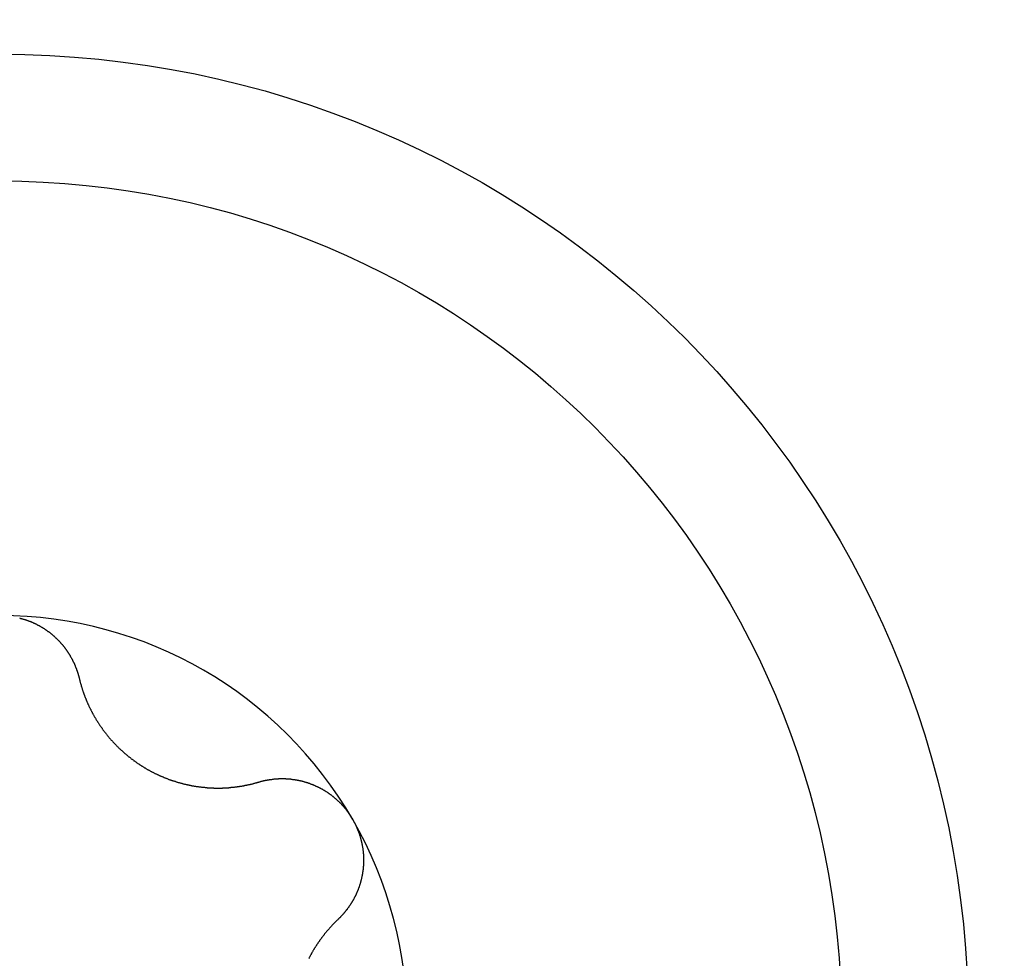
# Model space of a CAD drawing. Extents: x 1107 to 4046, y 937 to 3355.
# Tile 717 of 861: x 2277.59 to 2283.03, y 3190.38 to 3195.56. Entities that reach past the tile are written whole.
import ezdxf

# ---------------------------------------------------------------- set-up
doc = ezdxf.new("R2010")
doc.units = 0
doc.layers.add('KF_VIDA_L___C_BOTTOM', color=7, linetype='CONTINUOUS')

# ---------------------------------------------------------------- blocks, each defined once
blk = doc.blocks.new('KF_VIDA_L___C_BOTTOM')
at = {"layer": 'KF_VIDA_L___C_BOTTOM'}
for points in [[(90.6087, 317.237, 0), (90.6111, 317.236, 0), (90.6135, 317.235, 0), (90.6158, 317.235, 0), (90.6182, 317.234, 0), (90.6206, 317.233, 0), (90.623, 317.233, 0), (90.6253, 317.232, 0), (90.6277, 317.231, 0), (90.6301, 317.231, 0), (90.6324, 317.23, 0), (90.6348, 317.229, 0), (90.6371, 317.228, 0), (90.6395, 317.228, 0), (90.6418, 317.227, 0), (90.6442, 317.226, 0), (90.6465, 317.225, 0), (90.6488, 317.225, 0), (90.6512, 317.224, 0), (90.6535, 317.223, 0), (90.6558, 317.222, 0), (90.6581, 317.221, 0), (90.6604, 317.22, 0), (90.6627, 317.219, 0), (90.665, 317.219, 0), (90.6673, 317.218, 0), (90.6696, 317.217, 0), (90.6719, 317.216, 0), (90.6742, 317.215, 0), (90.6764, 317.214, 0), (90.6787, 317.213, 0), (90.6809, 317.212, 0), (90.6832, 317.211, 0), (90.6854, 317.21, 0), (90.6877, 317.209, 0), (90.6899, 317.208, 0), (90.6921, 317.207, 0), (90.6944, 317.206, 0), (90.6966, 317.205, 0), (90.6988, 317.204, 0), (90.701, 317.203, 0), (90.7032, 317.202, 0), (90.7053, 317.2, 0), (90.7075, 317.199, 0), (90.7097, 317.198, 0), (90.7118, 317.197, 0), (90.714, 317.196, 0), (90.7161, 317.195, 0), (90.7183, 317.193, 0), (90.7204, 317.192, 0), (90.7225, 317.191, 0), (90.7247, 317.19, 0), (90.7268, 317.189, 0), (90.7289, 317.187, 0), (90.731, 317.186, 0), (90.733, 317.185, 0), (90.7351, 317.184, 0), (90.7372, 317.182, 0), (90.7392, 317.181, 0), (90.7413, 317.18, 0), (90.7433, 317.178, 0), (90.7454, 317.177, 0), (90.7474, 317.176, 0), (90.7494, 317.174, 0), (90.7514, 317.173, 0), (90.7534, 317.172, 0), (90.7554, 317.17, 0), (90.7574, 317.169, 0), (90.7594, 317.168, 0), (90.7613, 317.166, 0), (90.7633, 317.165, 0), (90.7652, 317.163, 0), (90.7672, 317.162, 0), (90.7691, 317.16, 0), (90.771, 317.159, 0), (90.773, 317.158, 0), (90.7749, 317.156, 0), (90.7767, 317.155, 0), (90.7786, 317.153, 0), (90.7805, 317.152, 0), (90.7824, 317.15, 0), (90.7842, 317.149, 0), (90.7861, 317.147, 0), (90.7879, 317.146, 0), (90.7897, 317.144, 0), (90.7916, 317.143, 0), (90.7934, 317.141, 0), (90.7952, 317.139, 0), (90.797, 317.138, 0), (90.7987, 317.136, 0), (90.8005, 317.135, 0), (90.8023, 317.133, 0), (90.804, 317.132, 0), (90.8057, 317.13, 0), (90.8075, 317.128, 0), (90.8092, 317.127, 0), (90.8109, 317.125, 0), (90.8126, 317.124, 0), (90.8143, 317.122, 0), (90.8159, 317.12, 0), (90.8176, 317.119, 0), (90.8193, 317.117, 0), (90.8209, 317.115, 0), (90.8225, 317.114, 0), (90.8242, 317.112, 0), (90.8258, 317.11, 0), (90.8274, 317.109, 0), (90.829, 317.107, 0), (90.8305, 317.105, 0), (90.8321, 317.104, 0), (90.8336, 317.102, 0), (90.8352, 317.1, 0), (90.8367, 317.098, 0), (90.8382, 317.097, 0), (90.8397, 317.095, 0), (90.8412, 317.093, 0), (90.8427, 317.092, 0), (90.8442, 317.09, 0), (90.8457, 317.088, 0), (90.8471, 317.086, 0), (90.8486, 317.085, 0), (90.85, 317.083, 0), (90.8514, 317.081, 0), (90.8528, 317.079, 0), (90.8542, 317.078, 0), (90.8556, 317.076, 0), (90.8569, 317.074, 0), (90.8583, 317.072, 0), (90.8596, 317.07, 0), (90.861, 317.069, 0), (90.8623, 317.067, 0), (90.8636, 317.065, 0), (90.865, 317.063, 0), (90.8663, 317.061, 0), (90.8676, 317.06, 0), (90.8689, 317.058, 0), (90.8701, 317.056, 0), (90.8714, 317.054, 0), (90.8727, 317.052, 0), (90.8739, 317.05, 0), (90.8752, 317.048, 0), (90.8764, 317.047, 0), (90.8776, 317.045, 0), (90.8789, 317.043, 0), (90.8801, 317.041, 0), (90.8813, 317.039, 0), (90.8825, 317.037, 0), (90.8836, 317.035, 0), (90.8848, 317.033, 0), (90.886, 317.031, 0), (90.8871, 317.029, 0), (90.8883, 317.027, 0), (90.8894, 317.025, 0), (90.8905, 317.023, 0), (90.8916, 317.021, 0), (90.8927, 317.019, 0), (90.8938, 317.018, 0), (90.8949, 317.016, 0), (90.896, 317.014, 0), (90.8971, 317.012, 0), (90.8981, 317.01, 0), (90.8992, 317.008, 0), (90.9002, 317.006, 0), (90.9013, 317.003, 0), (90.9023, 317.001, 0), (90.9033, 316.999, 0), (90.9043, 316.997, 0), (90.9053, 316.995, 0), (90.9062, 316.993, 0), (90.9072, 316.991, 0), (90.9082, 316.989, 0), (90.9091, 316.987, 0), (90.9101, 316.985, 0), (90.911, 316.983, 0), (90.9119, 316.981, 0), (90.9128, 316.979, 0), (90.9137, 316.977, 0), (90.9146, 316.975, 0), (90.9155, 316.973, 0), (90.9163, 316.971, 0), (90.9172, 316.968, 0), (90.9181, 316.966, 0), (90.9189, 316.964, 0), (90.9197, 316.962, 0), (90.9205, 316.96, 0), (90.9213, 316.958, 0), (90.9221, 316.956, 0), (90.9229, 316.954, 0), (90.9237, 316.951, 0), (90.9244, 316.949, 0), (90.9252, 316.947, 0), (90.9259, 316.945, 0), (90.9267, 316.943, 0), (90.9274, 316.941, 0), (90.9281, 316.939, 0), (90.9288, 316.936, 0), (90.9295, 316.934, 0), (90.9301, 316.932, 0), (90.9308, 316.93, 0), (90.9314, 316.928, 0), (90.9321, 316.926, 0), (90.9327, 316.923, 0), (90.9333, 316.921, 0), (90.9339, 316.919, 0), (90.9345, 316.917, 0), (90.9351, 316.915, 0), (90.9357, 316.913, 0), (90.9362, 316.91, 0), (90.9368, 316.908, 0), (90.9373, 316.906, 0), (90.9379, 316.904, 0)], [(90.9379, 316.904, 0), (90.9385, 316.901, 0), (90.9391, 316.898, 0), (90.9398, 316.896, 0), (90.9405, 316.893, 0), (90.9411, 316.89, 0), (90.9418, 316.888, 0), (90.9425, 316.885, 0), (90.9432, 316.883, 0), (90.9439, 316.88, 0), (90.9447, 316.877, 0), (90.9454, 316.875, 0), (90.9461, 316.872, 0), (90.9469, 316.869, 0), (90.9477, 316.867, 0), (90.9484, 316.864, 0), (90.9492, 316.861, 0), (90.95, 316.859, 0), (90.9508, 316.856, 0), (90.9516, 316.854, 0), (90.9524, 316.851, 0), (90.9532, 316.848, 0), (90.9541, 316.846, 0), (90.9549, 316.843, 0), (90.9557, 316.84, 0), (90.9566, 316.838, 0), (90.9575, 316.835, 0), (90.9583, 316.833, 0), (90.9592, 316.83, 0), (90.9601, 316.828, 0), (90.961, 316.825, 0), (90.9619, 316.822, 0), (90.9628, 316.82, 0), (90.9638, 316.817, 0), (90.9647, 316.815, 0), (90.9656, 316.812, 0), (90.9666, 316.81, 0), (90.9675, 316.807, 0), (90.9685, 316.804, 0), (90.9695, 316.802, 0), (90.9705, 316.799, 0), (90.9714, 316.797, 0), (90.9724, 316.794, 0), (90.9735, 316.792, 0), (90.9745, 316.789, 0), (90.9755, 316.787, 0), (90.9765, 316.784, 0), (90.9776, 316.782, 0), (90.9786, 316.779, 0), (90.9797, 316.777, 0), (90.9807, 316.774, 0), (90.9818, 316.772, 0), (90.9829, 316.769, 0), (90.9839, 316.767, 0), (90.985, 316.764, 0), (90.9861, 316.762, 0), (90.9872, 316.76, 0), (90.9884, 316.757, 0), (90.9895, 316.755, 0), (90.9906, 316.752, 0), (90.9917, 316.75, 0), (90.9929, 316.747, 0), (90.994, 316.745, 0), (90.9952, 316.743, 0), (90.9964, 316.74, 0), (90.9975, 316.738, 0), (90.9987, 316.735, 0), (90.9999, 316.733, 0), (91.0011, 316.731, 0), (91.0023, 316.728, 0), (91.0035, 316.726, 0), (91.0048, 316.723, 0), (91.006, 316.721, 0), (91.0073, 316.719, 0), (91.0086, 316.716, 0), (91.0098, 316.714, 0), (91.0111, 316.711, 0), (91.0124, 316.709, 0), (91.0138, 316.707, 0), (91.0151, 316.704, 0), (91.0164, 316.702, 0), (91.0178, 316.699, 0), (91.0192, 316.697, 0), (91.0205, 316.695, 0), (91.0219, 316.692, 0), (91.0233, 316.69, 0), (91.0247, 316.687, 0), (91.0262, 316.685, 0), (91.0276, 316.683, 0), (91.029, 316.68, 0), (91.0305, 316.678, 0), (91.032, 316.675, 0), (91.0334, 316.673, 0), (91.0349, 316.671, 0), (91.0364, 316.668, 0), (91.0379, 316.666, 0), (91.0395, 316.663, 0), (91.041, 316.661, 0), (91.0426, 316.659, 0), (91.0441, 316.656, 0), (91.0457, 316.654, 0), (91.0473, 316.651, 0), (91.0488, 316.649, 0), (91.0504, 316.647, 0), (91.0521, 316.644, 0), (91.0537, 316.642, 0), (91.0553, 316.639, 0), (91.057, 316.637, 0), (91.0586, 316.635, 0), (91.0603, 316.632, 0), (91.062, 316.63, 0), (91.0637, 316.628, 0), (91.0654, 316.625, 0), (91.0671, 316.623, 0), (91.0688, 316.62, 0), (91.0705, 316.618, 0), (91.0723, 316.616, 0), (91.074, 316.613, 0), (91.0758, 316.611, 0), (91.0775, 316.609, 0), (91.0793, 316.606, 0), (91.0811, 316.604, 0), (91.0829, 316.602, 0), (91.0847, 316.599, 0), (91.0866, 316.597, 0), (91.0884, 316.595, 0), (91.0903, 316.592, 0), (91.0921, 316.59, 0), (91.094, 316.588, 0), (91.0959, 316.585, 0), (91.0978, 316.583, 0), (91.0997, 316.581, 0), (91.1016, 316.579, 0), (91.1035, 316.576, 0), (91.1054, 316.574, 0), (91.1074, 316.572, 0), (91.1093, 316.569, 0), (91.1113, 316.567, 0), (91.1132, 316.565, 0), (91.1152, 316.563, 0), (91.1172, 316.56, 0), (91.1192, 316.558, 0), (91.1212, 316.556, 0), (91.1232, 316.554, 0), (91.1253, 316.552, 0), (91.1273, 316.549, 0), (91.1294, 316.547, 0), (91.1314, 316.545, 0), (91.1335, 316.543, 0), (91.1356, 316.541, 0), (91.1377, 316.538, 0), (91.1398, 316.536, 0), (91.1419, 316.534, 0), (91.144, 316.532, 0), (91.1461, 316.53, 0), (91.1483, 316.528, 0), (91.1504, 316.526, 0), (91.1526, 316.524, 0), (91.1547, 316.521, 0), (91.1569, 316.519, 0), (91.1591, 316.517, 0), (91.1613, 316.515, 0), (91.1635, 316.513, 0), (91.1657, 316.511, 0), (91.1679, 316.509, 0), (91.1701, 316.507, 0), (91.1724, 316.505, 0), (91.1746, 316.503, 0), (91.1768, 316.501, 0), (91.1791, 316.499, 0), (91.1814, 316.497, 0), (91.1836, 316.495, 0), (91.1859, 316.493, 0), (91.1882, 316.491, 0), (91.1905, 316.489, 0), (91.1928, 316.487, 0), (91.1951, 316.485, 0), (91.1974, 316.483, 0), (91.1997, 316.481, 0), (91.202, 316.479, 0), (91.2044, 316.477, 0), (91.2067, 316.475, 0), (91.209, 316.473, 0), (91.2114, 316.471, 0), (91.2137, 316.47, 0), (91.2161, 316.468, 0), (91.2185, 316.466, 0), (91.2208, 316.464, 0), (91.2232, 316.462, 0), (91.2256, 316.46, 0), (91.228, 316.458, 0), (91.2304, 316.457, 0), (91.2328, 316.455, 0), (91.2352, 316.453, 0), (91.2376, 316.451, 0), (91.24, 316.449, 0), (91.2424, 316.448, 0), (91.2448, 316.446, 0), (91.2473, 316.444, 0), (91.2497, 316.443, 0), (91.2521, 316.441, 0), (91.2546, 316.439, 0), (91.257, 316.437, 0), (91.2595, 316.436, 0), (91.2619, 316.434, 0), (91.2644, 316.432, 0), (91.2668, 316.431, 0), (91.2693, 316.429, 0), (91.2718, 316.427, 0), (91.2742, 316.426, 0), (91.2767, 316.424, 0), (91.2792, 316.423, 0), (91.2817, 316.421, 0), (91.2841, 316.419, 0), (91.2866, 316.418, 0), (91.2891, 316.416, 0), (91.2916, 316.415, 0), (91.2941, 316.413, 0), (91.2966, 316.412, 0), (91.2991, 316.41, 0), (91.3016, 316.409, 0), (91.3041, 316.407, 0), (91.3066, 316.406, 0), (91.3091, 316.404, 0), (91.3116, 316.403, 0), (91.3141, 316.401, 0), (91.3166, 316.4, 0), (91.3192, 316.399, 0), (91.3217, 316.397, 0), (91.3243, 316.396, 0), (91.3268, 316.394, 0), (91.3294, 316.393, 0), (91.332, 316.392, 0), (91.3346, 316.39, 0), (91.3372, 316.389, 0), (91.3398, 316.387, 0), (91.3424, 316.386, 0), (91.345, 316.385, 0), (91.3477, 316.383, 0), (91.3503, 316.382, 0), (91.3529, 316.381, 0), (91.3556, 316.379, 0), (91.3583, 316.378, 0), (91.3609, 316.377, 0), (91.3636, 316.376, 0), (91.3663, 316.374, 0), (91.369, 316.373, 0), (91.3717, 316.372, 0), (91.3744, 316.371, 0), (91.3771, 316.369, 0), (91.3798, 316.368, 0), (91.3826, 316.367, 0), (91.3853, 316.366, 0), (91.388, 316.364, 0), (91.3908, 316.363, 0), (91.3935, 316.362, 0), (91.3963, 316.361, 0), (91.3991, 316.36, 0), (91.4018, 316.359, 0), (91.4046, 316.357, 0), (91.4074, 316.356, 0), (91.4102, 316.355, 0), (91.413, 316.354, 0), (91.4158, 316.353, 0), (91.4186, 316.352, 0), (91.4214, 316.351, 0), (91.4242, 316.35, 0), (91.4271, 316.349, 0), (91.4299, 316.347, 0), (91.4327, 316.346, 0), (91.4356, 316.345, 0), (91.4384, 316.344, 0), (91.4412, 316.343, 0), (91.4441, 316.342, 0), (91.4469, 316.341, 0), (91.4498, 316.34, 0), (91.4527, 316.339, 0), (91.4555, 316.338, 0), (91.4584, 316.337, 0), (91.4613, 316.337, 0), (91.4642, 316.336, 0), (91.467, 316.335, 0), (91.4699, 316.334, 0), (91.4728, 316.333, 0), (91.4757, 316.332, 0), (91.4786, 316.331, 0), (91.4815, 316.33, 0), (91.4844, 316.329, 0), (91.4873, 316.329, 0), (91.4902, 316.328, 0), (91.4931, 316.327, 0), (91.496, 316.326, 0), (91.4989, 316.325, 0), (91.5018, 316.325, 0), (91.5048, 316.324, 0), (91.5077, 316.323, 0), (91.5106, 316.322, 0), (91.5135, 316.321, 0), (91.5164, 316.321, 0), (91.5194, 316.32, 0), (91.5223, 316.319, 0), (91.5252, 316.319, 0), (91.5282, 316.318, 0), (91.5311, 316.317, 0), (91.534, 316.317, 0), (91.5369, 316.316, 0), (91.5399, 316.315, 0), (91.5428, 316.315, 0), (91.5457, 316.314, 0), (91.5487, 316.314, 0), (91.5516, 316.313, 0), (91.5546, 316.312, 0), (91.5575, 316.312, 0), (91.5604, 316.311, 0), (91.5634, 316.311, 0), (91.5663, 316.31, 0), (91.5692, 316.31, 0), (91.5722, 316.309, 0), (91.5751, 316.309, 0), (91.578, 316.308, 0), (91.581, 316.308, 0), (91.5839, 316.307, 0), (91.5868, 316.307, 0), (91.5897, 316.306, 0), (91.5927, 316.306, 0), (91.5956, 316.306, 0), (91.5985, 316.305, 0), (91.6014, 316.305, 0), (91.6044, 316.304, 0), (91.6073, 316.304, 0), (91.6102, 316.304, 0), (91.6131, 316.303, 0), (91.616, 316.303, 0), (91.6189, 316.303, 0), (91.6218, 316.302, 0), (91.6247, 316.302, 0), (91.6276, 316.302, 0), (91.6305, 316.302, 0), (91.6334, 316.301, 0), (91.6363, 316.301, 0), (91.6392, 316.301, 0), (91.6421, 316.301, 0), (91.645, 316.3, 0), (91.6479, 316.3, 0), (91.6507, 316.3, 0), (91.6536, 316.3, 0), (91.6565, 316.3, 0), (91.6594, 316.299, 0), (91.6622, 316.299, 0), (91.6651, 316.299, 0), (91.6679, 316.299, 0), (91.6708, 316.299, 0), (91.6736, 316.299, 0), (91.6765, 316.299, 0), (91.6793, 316.299, 0), (91.6821, 316.298, 0), (91.6849, 316.298, 0), (91.6878, 316.298, 0), (91.6906, 316.298, 0), (91.6934, 316.298, 0), (91.6962, 316.298, 0), (91.699, 316.298, 0), (91.7018, 316.298, 0), (91.7046, 316.298, 0), (91.7073, 316.298, 0), (91.7101, 316.298, 0), (91.7129, 316.298, 0), (91.7156, 316.298, 0), (91.7184, 316.298, 0), (91.7212, 316.298, 0), (91.7239, 316.298, 0), (91.7266, 316.298, 0), (91.7294, 316.298, 0), (91.7321, 316.299, 0), (91.7348, 316.299, 0), (91.7375, 316.299, 0), (91.7402, 316.299, 0), (91.7429, 316.299, 0), (91.7456, 316.299, 0), (91.7483, 316.299, 0), (91.7509, 316.299, 0), (91.7536, 316.3, 0), (91.7562, 316.3, 0), (91.7589, 316.3, 0), (91.7616, 316.3, 0), (91.7642, 316.3, 0), (91.7669, 316.301, 0), (91.7696, 316.301, 0), (91.7722, 316.301, 0), (91.7749, 316.301, 0), (91.7776, 316.302, 0), (91.7802, 316.302, 0), (91.7829, 316.302, 0), (91.7856, 316.302, 0), (91.7883, 316.303, 0), (91.7909, 316.303, 0), (91.7936, 316.303, 0), (91.7963, 316.303, 0), (91.799, 316.304, 0), (91.8016, 316.304, 0), (91.8043, 316.304, 0), (91.807, 316.305, 0), (91.8097, 316.305, 0), (91.8124, 316.306, 0), (91.8151, 316.306, 0), (91.8177, 316.306, 0), (91.8204, 316.307, 0), (91.8231, 316.307, 0), (91.8258, 316.308, 0), (91.8285, 316.308, 0), (91.8312, 316.308, 0), (91.8338, 316.309, 0), (91.8365, 316.309, 0), (91.8392, 316.31, 0), (91.8419, 316.31, 0), (91.8446, 316.311, 0), (91.8473, 316.311, 0), (91.8499, 316.312, 0), (91.8526, 316.312, 0), (91.8553, 316.313, 0), (91.858, 316.313, 0), (91.8607, 316.314, 0), (91.8633, 316.314, 0), (91.866, 316.315, 0), (91.8687, 316.315, 0), (91.8714, 316.316, 0), (91.8741, 316.317, 0), (91.8767, 316.317, 0), (91.8794, 316.318, 0), (91.8821, 316.318, 0), (91.8847, 316.319, 0), (91.8874, 316.32, 0), (91.8901, 316.32, 0), (91.8927, 316.321, 0), (91.8954, 316.322, 0), (91.8981, 316.322, 0), (91.9007, 316.323, 0), (91.9034, 316.324, 0), (91.906, 316.324, 0), (91.9087, 316.325, 0), (91.9113, 316.326, 0), (91.914, 316.327, 0), (91.9166, 316.327, 0), (91.9193, 316.328, 0), (91.9219, 316.329, 0), (91.9246, 316.33, 0), (91.9272, 316.33, 0), (91.9298, 316.331, 0)], [(91.9298, 316.331, 0), (91.932, 316.332, 0), (91.9342, 316.332, 0), (91.9363, 316.333, 0), (91.9385, 316.334, 0), (91.9407, 316.334, 0), (91.9429, 316.335, 0), (91.9451, 316.335, 0), (91.9472, 316.336, 0), (91.9494, 316.336, 0), (91.9516, 316.337, 0), (91.9538, 316.338, 0), (91.956, 316.338, 0), (91.9582, 316.339, 0), (91.9604, 316.339, 0), (91.9627, 316.34, 0), (91.9649, 316.34, 0), (91.9671, 316.341, 0), (91.9693, 316.341, 0), (91.9715, 316.341, 0), (91.9737, 316.342, 0), (91.976, 316.342, 0), (91.9782, 316.343, 0), (91.9804, 316.343, 0), (91.9827, 316.343, 0), (91.9849, 316.344, 0), (91.9871, 316.344, 0), (91.9894, 316.345, 0), (91.9916, 316.345, 0), (91.9939, 316.345, 0), (91.9961, 316.346, 0), (91.9983, 316.346, 0), (92.0006, 316.346, 0), (92.0028, 316.346, 0), (92.0051, 316.347, 0), (92.0073, 316.347, 0), (92.0096, 316.347, 0), (92.0119, 316.347, 0), (92.0141, 316.348, 0), (92.0164, 316.348, 0), (92.0186, 316.348, 0), (92.0209, 316.348, 0), (92.0231, 316.348, 0), (92.0254, 316.349, 0), (92.0277, 316.349, 0), (92.0299, 316.349, 0), (92.0322, 316.349, 0), (92.0344, 316.349, 0), (92.0367, 316.349, 0), (92.039, 316.349, 0), (92.0412, 316.35, 0), (92.0435, 316.35, 0), (92.0458, 316.35, 0), (92.048, 316.35, 0), (92.0503, 316.35, 0), (92.0525, 316.35, 0), (92.0548, 316.35, 0), (92.0571, 316.35, 0), (92.0593, 316.35, 0), (92.0616, 316.35, 0), (92.0639, 316.35, 0), (92.0661, 316.35, 0), (92.0684, 316.35, 0), (92.0706, 316.35, 0), (92.0729, 316.35, 0), (92.0751, 316.35, 0), (92.0774, 316.35, 0), (92.0797, 316.349, 0), (92.0819, 316.349, 0), (92.0842, 316.349, 0), (92.0864, 316.349, 0), (92.0887, 316.349, 0), (92.0909, 316.349, 0), (92.0931, 316.349, 0), (92.0954, 316.348, 0), (92.0976, 316.348, 0), (92.0999, 316.348, 0), (92.1021, 316.348, 0), (92.1043, 316.348, 0), (92.1066, 316.347, 0), (92.1088, 316.347, 0), (92.111, 316.347, 0), (92.1133, 316.347, 0), (92.1155, 316.346, 0), (92.1177, 316.346, 0), (92.1199, 316.346, 0), (92.1221, 316.346, 0), (92.1244, 316.345, 0), (92.1266, 316.345, 0), (92.1288, 316.345, 0), (92.131, 316.344, 0), (92.1333, 316.344, 0), (92.1355, 316.343, 0), (92.1377, 316.343, 0), (92.14, 316.343, 0), (92.1422, 316.342, 0), (92.1445, 316.342, 0), (92.1467, 316.341, 0), (92.149, 316.341, 0), (92.1512, 316.34, 0), (92.1535, 316.34, 0), (92.1557, 316.339, 0), (92.1579, 316.339, 0), (92.1602, 316.338, 0), (92.1625, 316.338, 0), (92.1647, 316.337, 0), (92.167, 316.337, 0), (92.1692, 316.336, 0), (92.1715, 316.336, 0), (92.1737, 316.335, 0), (92.176, 316.334, 0), (92.1782, 316.334, 0), (92.1805, 316.333, 0), (92.1827, 316.332, 0), (92.185, 316.332, 0), (92.1872, 316.331, 0), (92.1895, 316.33, 0), (92.1917, 316.33, 0), (92.194, 316.329, 0), (92.1962, 316.328, 0), (92.1985, 316.328, 0), (92.2007, 316.327, 0), (92.203, 316.326, 0), (92.2052, 316.325, 0), (92.2075, 316.325, 0), (92.2097, 316.324, 0), (92.212, 316.323, 0), (92.2142, 316.322, 0), (92.2164, 316.321, 0), (92.2187, 316.32, 0), (92.2209, 316.32, 0), (92.2231, 316.319, 0), (92.2254, 316.318, 0), (92.2276, 316.317, 0), (92.2298, 316.316, 0), (92.232, 316.315, 0), (92.2342, 316.314, 0), (92.2365, 316.313, 0), (92.2387, 316.312, 0), (92.2409, 316.311, 0), (92.2431, 316.31, 0), (92.2453, 316.309, 0), (92.2475, 316.308, 0), (92.2497, 316.307, 0), (92.2519, 316.306, 0), (92.254, 316.305, 0), (92.2562, 316.304, 0), (92.2584, 316.303, 0), (92.2606, 316.302, 0), (92.2627, 316.301, 0), (92.2649, 316.3, 0), (92.2671, 316.299, 0), (92.2692, 316.298, 0), (92.2714, 316.297, 0), (92.2735, 316.295, 0), (92.2757, 316.294, 0), (92.2778, 316.293, 0), (92.2799, 316.292, 0), (92.282, 316.291, 0), (92.2842, 316.289, 0), (92.2863, 316.288, 0), (92.2884, 316.287, 0), (92.2905, 316.286, 0), (92.2926, 316.285, 0), (92.2947, 316.283, 0), (92.2967, 316.282, 0), (92.2988, 316.281, 0), (92.3009, 316.279, 0), (92.3029, 316.278, 0), (92.305, 316.277, 0), (92.3071, 316.275, 0), (92.3091, 316.274, 0), (92.3111, 316.273, 0), (92.3132, 316.271, 0), (92.3152, 316.27, 0), (92.3172, 316.268, 0), (92.3192, 316.267, 0), (92.3212, 316.266, 0), (92.3232, 316.264, 0), (92.3252, 316.263, 0), (92.3271, 316.261, 0), (92.3291, 316.26, 0), (92.3311, 316.258, 0), (92.333, 316.257, 0), (92.335, 316.255, 0), (92.3369, 316.254, 0), (92.3388, 316.252, 0), (92.3408, 316.251, 0), (92.3427, 316.249, 0), (92.3446, 316.248, 0), (92.3465, 316.246, 0), (92.3484, 316.244, 0), (92.3502, 316.243, 0), (92.3521, 316.241, 0), (92.354, 316.24, 0), (92.3558, 316.238, 0), (92.3577, 316.236, 0), (92.3595, 316.235, 0), (92.3613, 316.233, 0), (92.3631, 316.231, 0), (92.3649, 316.23, 0), (92.3667, 316.228, 0), (92.3685, 316.226, 0), (92.3703, 316.225, 0), (92.3721, 316.223, 0), (92.3739, 316.221, 0), (92.3756, 316.219, 0), (92.3774, 316.218, 0), (92.3791, 316.216, 0), (92.3808, 316.214, 0), (92.3825, 316.212, 0), (92.3842, 316.211, 0), (92.3859, 316.209, 0), (92.3876, 316.207, 0), (92.3893, 316.205, 0), (92.391, 316.203, 0), (92.3926, 316.202, 0), (92.3943, 316.2, 0), (92.3959, 316.198, 0), (92.3975, 316.196, 0), (92.3991, 316.194, 0), (92.4007, 316.192, 0), (92.4023, 316.19, 0), (92.4039, 316.189, 0), (92.4055, 316.187, 0), (92.407, 316.185, 0), (92.4086, 316.183, 0), (92.4101, 316.181, 0), (92.4117, 316.179, 0), (92.4132, 316.177, 0), (92.4147, 316.175, 0), (92.4162, 316.173, 0), (92.4177, 316.171, 0), (92.4191, 316.169, 0), (92.4206, 316.167, 0), (92.4221, 316.166, 0), (92.4235, 316.164, 0), (92.4249, 316.162, 0), (92.4263, 316.16, 0), (92.4277, 316.158, 0), (92.4291, 316.156, 0), (92.4305, 316.154, 0), (92.4319, 316.152, 0), (92.4332, 316.15, 0), (92.4346, 316.148, 0), (92.4359, 316.146, 0), (92.4372, 316.144, 0), (92.4385, 316.141, 0), (92.4398, 316.139, 0), (92.4411, 316.137, 0), (92.4424, 316.135, 0), (92.4437, 316.133, 0), (92.4449, 316.131, 0), (92.4461, 316.129, 0), (92.4473, 316.127, 0), (92.4486, 316.125, 0)], [(92.4486, 316.125, 0), (92.4498, 316.123, 0), (92.4509, 316.121, 0), (92.4521, 316.119, 0), (92.4533, 316.117, 0), (92.4544, 316.114, 0), (92.4556, 316.112, 0), (92.4567, 316.11, 0), (92.4578, 316.108, 0), (92.4589, 316.106, 0), (92.46, 316.104, 0), (92.4611, 316.102, 0), (92.4622, 316.099, 0), (92.4633, 316.097, 0), (92.4643, 316.095, 0), (92.4654, 316.093, 0), (92.4664, 316.091, 0), (92.4674, 316.088, 0), (92.4684, 316.086, 0), (92.4694, 316.084, 0), (92.4704, 316.082, 0), (92.4714, 316.08, 0), (92.4723, 316.077, 0), (92.4733, 316.075, 0), (92.4742, 316.073, 0), (92.4752, 316.071, 0), (92.4761, 316.068, 0), (92.477, 316.066, 0), (92.4779, 316.064, 0), (92.4787, 316.061, 0), (92.4796, 316.059, 0), (92.4805, 316.057, 0), (92.4813, 316.055, 0), (92.4822, 316.052, 0), (92.483, 316.05, 0), (92.4838, 316.048, 0), (92.4846, 316.045, 0), (92.4854, 316.043, 0), (92.4861, 316.041, 0), (92.4869, 316.038, 0), (92.4877, 316.036, 0), (92.4884, 316.034, 0), (92.4891, 316.031, 0), (92.4898, 316.029, 0), (92.4905, 316.026, 0), (92.4912, 316.024, 0), (92.4919, 316.022, 0), (92.4925, 316.019, 0), (92.4932, 316.017, 0), (92.4938, 316.015, 0), (92.4945, 316.012, 0), (92.4951, 316.01, 0), (92.4957, 316.007, 0), (92.4963, 316.005, 0), (92.4968, 316.003, 0), (92.4974, 316, 0), (92.4979, 315.998, 0), (92.4985, 315.995, 0), (92.499, 315.993, 0), (92.4995, 315.991, 0), (92.5, 315.988, 0), (92.5005, 315.986, 0), (92.5009, 315.983, 0), (92.5014, 315.981, 0), (92.5018, 315.979, 0), (92.5023, 315.976, 0), (92.5027, 315.974, 0), (92.5031, 315.971, 0), (92.5035, 315.969, 0), (92.5039, 315.966, 0), (92.5042, 315.964, 0), (92.5046, 315.961, 0), (92.5049, 315.959, 0), (92.5052, 315.957, 0), (92.5055, 315.954, 0), (92.5058, 315.952, 0), (92.5061, 315.949, 0), (92.5064, 315.947, 0), (92.5066, 315.944, 0), (92.5069, 315.942, 0), (92.5071, 315.94, 0), (92.5073, 315.937, 0), (92.5075, 315.935, 0), (92.5077, 315.932, 0), (92.5079, 315.93, 0), (92.508, 315.927, 0), (92.5082, 315.925, 0), (92.5083, 315.922, 0), (92.5084, 315.92, 0), (92.5085, 315.917, 0), (92.5086, 315.915, 0), (92.5087, 315.913, 0), (92.5087, 315.91, 0), (92.5088, 315.908, 0), (92.5088, 315.905, 0), (92.5088, 315.903, 0), (92.5088, 315.9, 0), (92.5088, 315.898, 0), (92.5088, 315.896, 0), (92.5087, 315.893, 0), (92.5087, 315.891, 0), (92.5086, 315.888, 0), (92.5086, 315.886, 0), (92.5085, 315.883, 0), (92.5084, 315.881, 0), (92.5082, 315.878, 0), (92.5081, 315.876, 0), (92.508, 315.874, 0), (92.5078, 315.871, 0), (92.5077, 315.869, 0), (92.5075, 315.866, 0), (92.5073, 315.864, 0), (92.5071, 315.862, 0), (92.5069, 315.859, 0), (92.5066, 315.857, 0), (92.5064, 315.854, 0), (92.5061, 315.852, 0), (92.5059, 315.85, 0), (92.5056, 315.847, 0), (92.5053, 315.845, 0), (92.505, 315.842, 0), (92.5047, 315.84, 0), (92.5043, 315.838, 0), (92.504, 315.835, 0), (92.5036, 315.833, 0), (92.5033, 315.831, 0), (92.5029, 315.828, 0), (92.5025, 315.826, 0), (92.5021, 315.823, 0), (92.5017, 315.821, 0), (92.5013, 315.819, 0), (92.5008, 315.816, 0), (92.5004, 315.814, 0), (92.4999, 315.812, 0), (92.4995, 315.809, 0), (92.499, 315.807, 0), (92.4985, 315.805, 0), (92.498, 315.803, 0), (92.4975, 315.8, 0), (92.497, 315.798, 0), (92.4964, 315.796, 0), (92.4959, 315.793, 0), (92.4953, 315.791, 0), (92.4948, 315.789, 0), (92.4942, 315.787, 0), (92.4936, 315.784, 0), (92.493, 315.782, 0), (92.4924, 315.78, 0), (92.4917, 315.778, 0), (92.4911, 315.775, 0), (92.4905, 315.773, 0), (92.4898, 315.771, 0), (92.4892, 315.769, 0), (92.4885, 315.766, 0), (92.4878, 315.764, 0), (92.4871, 315.762, 0), (92.4864, 315.76, 0), (92.4857, 315.758, 0), (92.485, 315.755, 0), (92.4842, 315.753, 0), (92.4835, 315.751, 0), (92.4827, 315.749, 0), (92.482, 315.747, 0), (92.4812, 315.745, 0), (92.4804, 315.743, 0), (92.4796, 315.74, 0), (92.4788, 315.738, 0), (92.478, 315.736, 0), (92.4772, 315.734, 0), (92.4763, 315.732, 0), (92.4755, 315.73, 0), (92.4746, 315.728, 0), (92.4738, 315.726, 0), (92.4729, 315.724, 0), (92.472, 315.722, 0), (92.4711, 315.72, 0), (92.4702, 315.718, 0), (92.4693, 315.716, 0), (92.4684, 315.714, 0), (92.4674, 315.711, 0), (92.4665, 315.709, 0), (92.4655, 315.707, 0), (92.4646, 315.705, 0), (92.4636, 315.703, 0), (92.4626, 315.701, 0), (92.4616, 315.699, 0), (92.4606, 315.697, 0), (92.4595, 315.695, 0), (92.4585, 315.693, 0), (92.4575, 315.691, 0), (92.4564, 315.689, 0), (92.4553, 315.687, 0), (92.4543, 315.685, 0), (92.4532, 315.683, 0), (92.4521, 315.681, 0), (92.451, 315.679, 0), (92.4499, 315.677, 0), (92.4487, 315.675, 0), (92.4476, 315.674, 0), (92.4465, 315.672, 0), (92.4453, 315.67, 0), (92.4441, 315.668, 0), (92.443, 315.666, 0), (92.4418, 315.664, 0), (92.4406, 315.662, 0), (92.4394, 315.66, 0), (92.4382, 315.658, 0), (92.4369, 315.656, 0), (92.4357, 315.654, 0), (92.4345, 315.652, 0), (92.4332, 315.65, 0), (92.4319, 315.649, 0), (92.4307, 315.647, 0), (92.4294, 315.645, 0), (92.4281, 315.643, 0), (92.4268, 315.641, 0), (92.4255, 315.639, 0), (92.4242, 315.637, 0), (92.4228, 315.636, 0), (92.4215, 315.634, 0), (92.4202, 315.632, 0), (92.4188, 315.63, 0), (92.4174, 315.628, 0), (92.4161, 315.626, 0), (92.4147, 315.625, 0), (92.4133, 315.623, 0), (92.4119, 315.621, 0), (92.4105, 315.619, 0), (92.4091, 315.618, 0), (92.4077, 315.616, 0), (92.4062, 315.614, 0), (92.4048, 315.612, 0), (92.4033, 315.611, 0), (92.4019, 315.609, 0), (92.4004, 315.607, 0), (92.3989, 315.605, 0), (92.3974, 315.604, 0), (92.3959, 315.602, 0), (92.3944, 315.6, 0), (92.3929, 315.599, 0), (92.3914, 315.597, 0), (92.3899, 315.595, 0), (92.3884, 315.594, 0), (92.3868, 315.592, 0), (92.3853, 315.59, 0), (92.3837, 315.589, 0), (92.3821, 315.587, 0), (92.3806, 315.585, 0), (92.379, 315.584, 0), (92.3774, 315.582, 0), (92.3758, 315.581, 0), (92.3742, 315.579, 0), (92.3726, 315.577, 0), (92.371, 315.576, 0), (92.3693, 315.574, 0), (92.3677, 315.573, 0)], [(92.3677, 315.573, 0), (92.3657, 315.571, 0), (92.3637, 315.569, 0), (92.3617, 315.567, 0), (92.3598, 315.565, 0), (92.3578, 315.563, 0), (92.3558, 315.561, 0), (92.3539, 315.559, 0), (92.3519, 315.557, 0), (92.35, 315.555, 0), (92.3481, 315.554, 0), (92.3461, 315.552, 0), (92.3442, 315.55, 0), (92.3423, 315.548, 0), (92.3404, 315.546, 0), (92.3385, 315.544, 0), (92.3366, 315.542, 0), (92.3347, 315.54, 0), (92.3329, 315.538, 0), (92.331, 315.536, 0), (92.3291, 315.534, 0), (92.3273, 315.532, 0), (92.3254, 315.53, 0), (92.3236, 315.528, 0), (92.3218, 315.526, 0), (92.3199, 315.524, 0), (92.3181, 315.521, 0), (92.3163, 315.519, 0), (92.3145, 315.517, 0), (92.3127, 315.515, 0), (92.311, 315.513, 0), (92.3092, 315.511, 0), (92.3074, 315.509, 0), (92.3057, 315.507, 0), (92.3039, 315.505, 0), (92.3022, 315.503, 0), (92.3004, 315.501, 0), (92.2987, 315.499, 0), (92.297, 315.497, 0), (92.2953, 315.494, 0), (92.2936, 315.492, 0), (92.2919, 315.49, 0), (92.2902, 315.488, 0), (92.2885, 315.486, 0), (92.2868, 315.484, 0), (92.2852, 315.482, 0), (92.2835, 315.479, 0), (92.2819, 315.477, 0), (92.2803, 315.475, 0), (92.2786, 315.473, 0), (92.277, 315.471, 0), (92.2754, 315.469, 0), (92.2738, 315.467, 0), (92.2722, 315.464, 0), (92.2706, 315.462, 0), (92.269, 315.46, 0), (92.2675, 315.458, 0), (92.2659, 315.456, 0), (92.2644, 315.453, 0), (92.2628, 315.451, 0), (92.2613, 315.449, 0), (92.2598, 315.447, 0), (92.2583, 315.445, 0), (92.2568, 315.442, 0), (92.2553, 315.44, 0), (92.2538, 315.438, 0), (92.2523, 315.436, 0), (92.2508, 315.434, 0), (92.2494, 315.431, 0), (92.2479, 315.429, 0), (92.2464, 315.427, 0), (92.245, 315.425, 0), (92.2435, 315.422, 0), (92.2421, 315.42, 0), (92.2406, 315.418, 0), (92.2392, 315.415, 0), (92.2378, 315.413, 0), (92.2363, 315.411, 0), (92.2349, 315.408, 0), (92.2335, 315.406, 0), (92.2321, 315.404, 0), (92.2307, 315.401, 0), (92.2293, 315.399, 0), (92.2279, 315.397, 0), (92.2265, 315.394, 0), (92.2251, 315.392, 0), (92.2237, 315.389, 0), (92.2223, 315.387, 0), (92.221, 315.384, 0), (92.2196, 315.382, 0), (92.2183, 315.379, 0), (92.2169, 315.377, 0), (92.2156, 315.375, 0), (92.2142, 315.372, 0), (92.2129, 315.37, 0), (92.2116, 315.367, 0), (92.2102, 315.364, 0), (92.2089, 315.362, 0), (92.2076, 315.359, 0), (92.2063, 315.357, 0)]]:
    blk.add_polyline3d(points, dxfattribs=at)
for radius in [5.35, 4.65]:
    blk.add_circle((90.5, 315), radius, dxfattribs=at)
for centre, radius, start, end in [((86.5, 311.5), 18.5, 0, 90), ((90.5, 315), 2.25, 30, 90), ((90.5, 315), 2.25, 330, 30)]:
    blk.add_arc(centre, radius, start, end, dxfattribs=at)

msp = doc.modelspace()

# ---------------------------------------------------------------- block references
at = {"layer": 'KF_VIDA_L___C_BOTTOM'}
msp.add_blockref('KF_VIDA_L___C_BOTTOM', (2186.9791, 2875.0183), dxfattribs=at)

doc.saveas('drawing.dxf')
